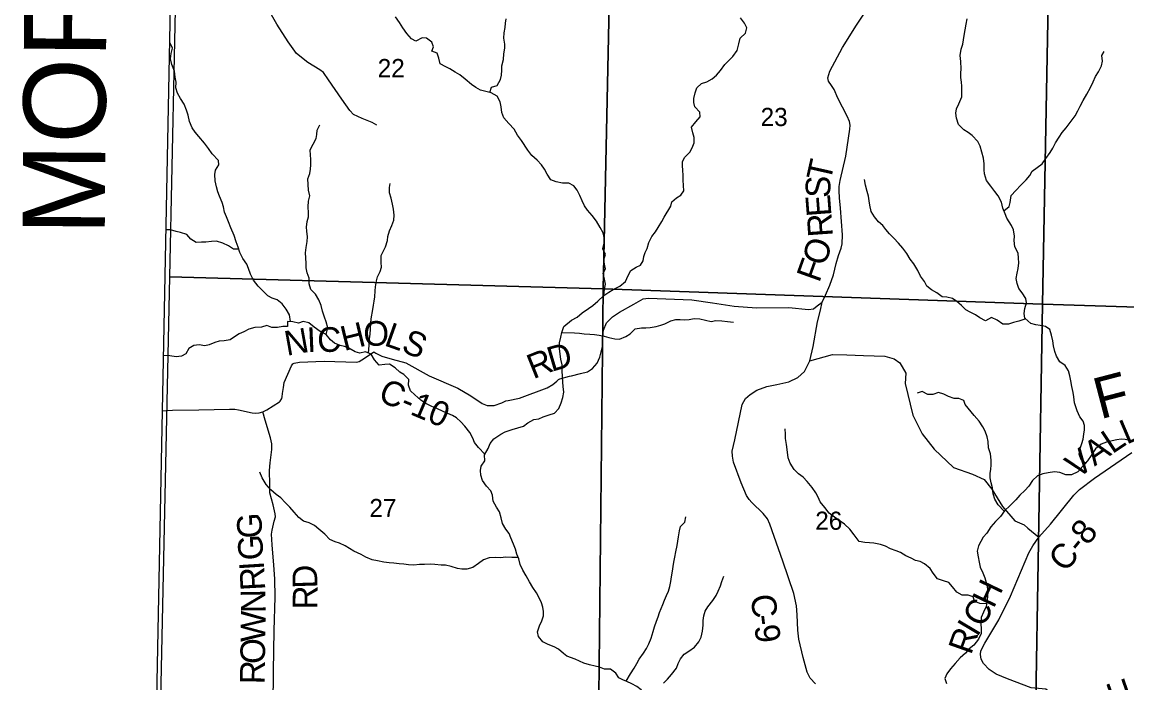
# Model space of a CAD drawing. Extents: x 2043100 to 2470832, y 443715 to 810583.
# Drawn here: x 2208142 to 2221567, y 613550 to 621579 of the extents above; entities that cross this region are included whole.
import ezdxf

# ---------------------------------------------------------------- set-up
doc = ezdxf.new("R2010")
doc.units = 0
for name, color, linetype in [('GM_X_Adjacent_County', 7, 'Continuous'), ('GM_X_Adjacent_County_Text', 7, 'Continuous'), ('GM_X_County', 7, 'Continuous'), ('GM_X_County_Road', 7, 'Continuous'), ('GM_X_County_Road_Text', 7, 'Continuous'), ('GM_X_Minor_River', 7, 'Continuous'), ('GM_X_Minor_River_Text', 7, 'Continuous'), ('GM_X_Section', 7, 'Continuous'), ('GM_X_Section_Text', 7, 'Continuous'), ('GM_X_Township', 7, 'Continuous'), ('GM_X_Township_Road', 7, 'Continuous'), ('GM_X_Township_Road_Text', 7, 'Continuous'), ('GM_X_Township_ROW', 7, 'Continuous')]:
    doc.layers.add(name, color=color, linetype=linetype)

msp = doc.modelspace()

# ---------------------------------------------------------------- linework, layer by layer
at = {"layer": 'GM_X_Adjacent_County'}
msp.add_lwpolyline([(2223684, 607391), (2220321, 607518), (2214957, 607660), (2214092, 607686), (2210942, 607782), (2209669, 607821), (2209718, 610272), (2209848, 616857), (2209978, 623419), (2210251, 634591)], dxfattribs=at)
at = {"layer": 'GM_X_County'}
msp.add_lwpolyline([(2223684, 607391), (2220321, 607518), (2214957, 607660), (2214092, 607686), (2210942, 607782), (2209669, 607821), (2209718, 610272), (2209848, 616857), (2209978, 623419), (2210251, 634591)], dxfattribs=at)
at = {"layer": 'GM_X_County_Road'}
for points in [[(2217783, 613538), (2217720, 613609), (2217681, 613682), (2217631, 613857), (2217582, 614082), (2217569, 614192), (2217562, 614377), (2217553, 614487), (2217519, 614634), (2217384, 615028), (2217227, 615479), (2217200, 615544), (2217145, 615607), (2217008, 615743), (2216977, 615779), (2216945, 615826), (2216879, 615981), (2216788, 616232), (2216775, 616305), (2216770, 616367), (2216802, 616503), (2216893, 616931), (2216934, 617004), (2216989, 617056), (2217070, 617107), (2217190, 617151), (2217311, 617174), (2217457, 617208), (2217570, 617261), (2217651, 617332), (2217715, 617463), (2217753, 617639), (2217809, 617935), (2217845, 618077), (2217864, 618177), (2217905, 618263), (2217958, 618382), (2218000, 618508), (2218034, 618646), (2218063, 618744), (2218094, 618832), (2218105, 618886), (2218110, 618994), (2218088, 619317), (2218076, 619445), (2218069, 619529), (2218070, 619583), (2218083, 619653), (2218152, 619951), (2218201, 620279), (2218203, 620327), (2218196, 620373), (2218169, 620438), (2218055, 620654), (2218009, 620760), (2217979, 620809), (2217942, 620862), (2217932, 620902), (2217957, 620982), (2218109, 621272), (2218279, 621543), (2218834, 622377)], [(2214793, 617276), (2214817, 617282), (2214927, 617310), (2215011, 617331), (2215073, 617369), (2215130, 617434), (2215161, 617508), (2215193, 617636), (2215196, 617752), (2215207, 617834), (2215245, 617924), (2215316, 617997), (2215400, 618056), (2215574, 618150), (2215687, 618215), (2215753, 618226), (2216281, 618203), (2216531, 618168), (2216794, 618126), (2217066, 618109), (2217459, 618112), (2217697, 618087), (2217759, 618094), (2217805, 618130), (2217864, 618177)], [(2209848, 616857), (2209970, 616863), (2210290, 616866), (2210662, 616874), (2210726, 616875), (2210770, 616869), (2210937, 616833), (2210979, 616829), (2211021, 616830), (2211066, 616844), (2211114, 616867), (2211271, 616966), (2211279, 616974), (2211299, 617005), (2211301, 617025), (2211308, 617067), (2211317, 617141), (2211327, 617201), (2211416, 617403), (2211432, 617427), (2211448, 617436), (2211512, 617448), (2211812, 617461), (2212204, 617448), (2212238, 617456), (2212304, 617495), (2212417, 617572), (2212439, 617556), (2212513, 617521), (2212640, 617482), (2212804, 617438), (2213090, 617279), (2213436, 617131), (2213593, 617039), (2213734, 616946), (2213793, 616921), (2213877, 616922), (2213972, 616951), (2214018, 616977), (2214050, 616982), (2214186, 617009), (2214521, 617135), (2214590, 617177), (2214640, 617218), (2214659, 617236), (2214677, 617246), (2214793, 617276)], [(2220795, 613190), (2220743, 613286), (2220694, 613369), (2220652, 613416), (2220583, 613474), (2220403, 613490), (2220115, 613598), (2219978, 613655), (2219893, 613713), (2219824, 613785), (2219797, 613838), (2219786, 613896), (2219792, 613940), (2219841, 614031), (2220009, 614316), (2220151, 614603), (2220377, 615129), (2220422, 615214), (2220495, 615322), (2220639, 615478), (2220922, 615829), (2220989, 615900), (2221175, 616039), (2221627, 616348)]]:
    msp.add_lwpolyline(points, dxfattribs=at)
at = {"layer": 'GM_X_Minor_River'}
for points in [[(2214707, 619623), (2214633, 619637), (2214567, 619664), (2214522, 619730), (2214488, 619794), (2214452, 619846), (2214400, 619902), (2214336, 619959), (2214288, 620023), (2214211, 620139), (2214163, 620207), (2214121, 620277), (2214057, 620346), (2213996, 620416), (2213972, 620480), (2213964, 620548), (2213952, 620610), (2213914, 620680), (2213841, 620718), (2213778, 620735), (2213712, 620753), (2213657, 620785), (2213603, 620819), (2213525, 620884), (2213459, 620938), (2213403, 620972), (2213339, 621013), (2213289, 621035), (2213221, 621073), (2213207, 621141), (2213185, 621201), (2213119, 621225), (2213140, 621277), (2213122, 621337), (2213054, 621384), (2213002, 621386), (2212928, 621348), (2212872, 621377), (2212816, 621441), (2212768, 621509), (2212726, 621575), (2212678, 621643)], [(2213825, 620722), (2213845, 620790), (2213913, 620808), (2213955, 620880), (2213968, 620934), (2213972, 620994), (2213972, 621046), (2213990, 621126), (2213997, 621195), (2214009, 621263), (2214007, 621313), (2213997, 621383), (2214000, 621447), (2214010, 621513), (2214016, 621567), (2214024, 621617)], [(2214724, 617882), (2214818, 617959), (2214887, 617995), (2214949, 618048), (2215024, 618101), (2215076, 618137), (2215136, 618190), (2215209, 618255), (2215273, 618299), (2215324, 618328), (2215406, 618370), (2215473, 618429), (2215507, 618499), (2215540, 618560), (2215604, 618600), (2215655, 618627), (2215689, 618677), (2215696, 618729), (2215712, 618779), (2215737, 618830), (2215757, 618900), (2215796, 618974), (2215840, 619029), (2215871, 619083), (2215914, 619158), (2215944, 619208), (2216023, 619341), (2216036, 619395), (2216094, 619443), (2216145, 619478), (2216181, 619530), (2216180, 619594), (2216176, 619660), (2216173, 619716), (2216171, 619780), (2216166, 619834), (2216166, 619887), (2216193, 619937), (2216257, 619999), (2216286, 620050), (2216310, 620114), (2216307, 620178), (2216293, 620232), (2216278, 620304), (2216327, 620366), (2216383, 620429), (2216376, 620485), (2216316, 620550), (2216303, 620602), (2216305, 620652), (2216322, 620721), (2216340, 620779), (2216397, 620833), (2216461, 620854), (2216529, 620889), (2216580, 620933), (2216630, 620992), (2216683, 621062), (2216731, 621113), (2216780, 621163), (2216829, 621234), (2216853, 621314), (2216868, 621384), (2216931, 621443), (2216949, 621511), (2216920, 621567), (2216872, 621632)], [(2221064, 616221), (2221010, 616262), (2220988, 616330), (2220997, 616396), (2221020, 616460), (2221036, 616511), (2221045, 616571), (2221053, 616625), (2221051, 616677), (2221034, 616729), (2220996, 616783), (2220961, 616854), (2220930, 616952), (2220920, 617026), (2220915, 617078), (2220898, 617152), (2220886, 617222), (2220873, 617282), (2220857, 617340), (2220818, 617408), (2220750, 617451), (2220711, 617521), (2220691, 617577), (2220674, 617645), (2220668, 617707), (2220649, 617777), (2220629, 617845), (2220576, 617880), (2220514, 617894), (2220462, 617899), (2220400, 617915), (2220328, 617980), (2220319, 618040), (2220328, 618098), (2220348, 618167), (2220339, 618219), (2220293, 618288), (2220252, 618342), (2220232, 618402), (2220223, 618462), (2220233, 618530), (2220246, 618586), (2220252, 618654), (2220251, 618710), (2220245, 618770), (2220206, 618848), (2220197, 618924), (2220201, 618976), (2220188, 619054), (2220164, 619106), (2220109, 619196), (2220087, 619248), (2220060, 619317), (2220045, 619393), (2220001, 619469), (2219960, 619521), (2219912, 619586), (2219859, 619656), (2219836, 619734), (2219832, 619786), (2219833, 619858), (2219825, 619924), (2219806, 620000), (2219783, 620070), (2219755, 620130), (2219686, 620201), (2219636, 620237), (2219584, 620270), (2219521, 620336), (2219495, 620412), (2219488, 620474), (2219498, 620526), (2219525, 620588), (2219560, 620671), (2219562, 620733), (2219559, 620801), (2219557, 620851), (2219548, 620907), (2219548, 620957), (2219553, 621011), (2219549, 621101), (2219542, 621173), (2219553, 621249), (2219573, 621313), (2219582, 621363), (2219590, 621415), (2219612, 621556), (2219626, 621618)], [(2211404, 617941), (2211390, 618023), (2211352, 618089), (2211301, 618157), (2211241, 618204), (2211179, 618226), (2211129, 618252), (2211057, 618320), (2211011, 618371), (2210955, 618445), (2210918, 618515), (2210892, 618587), (2210872, 618639), (2210826, 618705), (2210788, 618779), (2210767, 618845), (2210745, 618909), (2210717, 618988), (2210679, 619080), (2210650, 619152), (2210624, 619214), (2210602, 619268), (2210590, 619336), (2210572, 619388), (2210539, 619466), (2210521, 619518), (2210505, 619578), (2210489, 619650), (2210482, 619726), (2210492, 619780), (2210532, 619844), (2210528, 619896), (2210451, 619980), (2210407, 620044), (2210357, 620109), (2210291, 620189), (2210245, 620241), (2210207, 620293), (2210176, 620371), (2210160, 620447), (2210140, 620509), (2210110, 620583), (2210067, 620650), (2210031, 620714), (2210011, 620782), (2210015, 620850), (2210000, 620912), (2209994, 620982), (2209960, 621062), (2209944, 621131), (2209955, 621198), (2209969, 621262), (2209941, 621324)], [(2220072, 619287), (2220138, 619338), (2220147, 619388), (2220162, 619473), (2220218, 619531), (2220277, 619596), (2220343, 619664), (2220388, 619715), (2220414, 619767), (2220477, 619812), (2220539, 619856), (2220580, 619923), (2220633, 619995), (2220667, 620049), (2220698, 620112), (2220742, 620180), (2220781, 620237), (2220829, 620295), (2220890, 620376), (2220939, 620440), (2220971, 620500), (2220998, 620559), (2221034, 620627), (2221079, 620704), (2221124, 620786), (2221156, 620854), (2221187, 620919), (2221220, 620973), (2221258, 621049), (2221269, 621104), (2221263, 621172), (2221290, 621222)], [(2211838, 617785), (2211858, 617865), (2211835, 617937), (2211815, 617995), (2211793, 618065), (2211777, 618137), (2211748, 618205), (2211708, 618273), (2211650, 618330), (2211632, 618398), (2211630, 618466), (2211605, 618534), (2211595, 618594), (2211595, 618644), (2211589, 618716), (2211586, 618774), (2211594, 618840), (2211604, 618912), (2211610, 618969), (2211603, 619037), (2211597, 619089), (2211605, 619155), (2211621, 619213), (2211624, 619263), (2211616, 619335), (2211620, 619403), (2211640, 619469), (2211621, 619535), (2211617, 619605), (2211615, 619675), (2211639, 619739), (2211648, 619793), (2211652, 619843), (2211650, 619913), (2211648, 619963), (2211643, 620027), (2211715, 620164), (2211725, 620214), (2211728, 620264), (2211758, 620332)], [(2212353, 617556), (2212360, 617651), (2212363, 617731), (2212371, 617787), (2212375, 617849), (2212379, 617921), (2212382, 617975), (2212404, 618086), (2212412, 618138), (2212420, 618188), (2212427, 618240), (2212433, 618314), (2212437, 618364), (2212447, 618434), (2212460, 618484), (2212494, 618548), (2212508, 618600), (2212504, 618660), (2212505, 618742), (2212529, 618793), (2212559, 618849), (2212580, 618925), (2212588, 618975), (2212608, 619043), (2212636, 619107), (2212657, 619173), (2212663, 619235), (2212655, 619305), (2212641, 619367), (2212626, 619441), (2212608, 619505), (2212608, 619569), (2212614, 619619)], [(2215210, 618255), (2215218, 618333), (2215230, 618395), (2215219, 618457), (2215203, 618527), (2215230, 618581), (2215218, 618639), (2215209, 618693), (2215229, 618755), (2215200, 618823), (2215215, 618893), (2215219, 618947), (2215202, 619017), (2215166, 619083), (2215121, 619161), (2215068, 619230), (2215014, 619292), (2214975, 619346), (2214947, 619408), (2214920, 619471), (2214886, 619537), (2214847, 619589), (2214785, 619624), (2214707, 619623)], [(2220337, 617972), (2220252, 617944), (2220188, 617927), (2220128, 617908), (2220058, 617908), (2219990, 617959), (2219922, 617989), (2219848, 617948), (2219780, 617984), (2219728, 618021), (2219661, 618055), (2219611, 618082), (2219555, 618136), (2219502, 618185), (2219446, 618221), (2219380, 618238), (2219324, 618240), (2219256, 618291), (2219191, 618327), (2219137, 618372), (2219107, 618426), (2219060, 618490), (2219027, 618562), (2218977, 618641), (2218932, 618697), (2218892, 618769), (2218843, 618832), (2218791, 618892), (2218734, 618954), (2218682, 619005), (2218639, 619057), (2218599, 619109), (2218548, 619152), (2218498, 619212), (2218461, 619278), (2218443, 619354), (2218434, 619408), (2218428, 619464), (2218411, 619522), (2218391, 619597), (2218380, 619665)], [(2210775, 618821), (2210712, 618822), (2210648, 618862), (2210581, 618894), (2210504, 618917), (2210444, 618915), (2210374, 618907), (2210322, 618905), (2210258, 618902), (2210192, 618940), (2210144, 618998), (2210066, 619022), (2210012, 619035), (2209946, 619053), (2209896, 619054)], [(2214702, 617806), (2214855, 617803), (2214915, 617799), (2214973, 617792), (2215039, 617789), (2215099, 617785), (2215155, 617773), (2215215, 617764), (2215271, 617748), (2215344, 617729), (2215401, 617728), (2215479, 617758), (2215531, 617791), (2215590, 617853), (2215668, 617864), (2215720, 617866), (2215774, 617869), (2215848, 617882), (2215902, 617896), (2215953, 617913), (2216025, 617951), (2216087, 617966), (2216139, 617966), (2216191, 617963), (2216247, 617967), (2216307, 617976), (2216379, 617972), (2216445, 617957), (2216515, 617941), (2216571, 617952), (2216643, 617949), (2216715, 617941), (2216785, 617932)], [(2213766, 616331), (2213689, 616408), (2213640, 616470), (2213618, 616524), (2213584, 616594), (2213522, 616670), (2213472, 616721), (2213422, 616769), (2213372, 616797), (2213314, 616825), (2213260, 616847), (2213180, 616882), (2213122, 616908), (2213047, 616944), (2212985, 616985), (2212913, 617049), (2212861, 617099), (2212837, 617169), (2212841, 617237), (2212781, 617297), (2212730, 617325), (2212676, 617378), (2212606, 617422), (2212550, 617418), (2212482, 617409), (2212422, 617475), (2212384, 617545), (2212314, 617571), (2212244, 617558), (2212190, 617574), (2212114, 617616), (2212060, 617638), (2212006, 617649), (2211938, 617679), (2211888, 617717), (2211838, 617785), (2211764, 617820), (2211690, 617872), (2211626, 617926), (2211558, 617942), (2211502, 617921), (2211432, 617939), (2211368, 617943), (2211366, 617879), (2211312, 617882), (2211247, 617870), (2211175, 617868), (2211117, 617892), (2211051, 617873), (2210971, 617867), (2210897, 617847), (2210835, 617814), (2210778, 617790), (2210724, 617756), (2210670, 617719), (2210598, 617705), (2210538, 617703), (2210484, 617687), (2210415, 617658), (2210363, 617644), (2210293, 617656), (2210229, 617651), (2210167, 617611), (2210133, 617549), (2210080, 617519), (2210012, 617512), (2209938, 617524), (2209866, 617528)], [(2214763, 613873), (2214719, 613905), (2214659, 613959), (2214609, 613986), (2214535, 614018), (2214471, 614050), (2214415, 614112), (2214406, 614170), (2214428, 614242), (2214458, 614302), (2214478, 614366), (2214479, 614416), (2214469, 614468), (2214453, 614522), (2214425, 614584), (2214393, 614642), (2214350, 614710), (2214308, 614776), (2214268, 614852), (2214228, 614921), (2214193, 614987), (2214177, 615057), (2214155, 615115), (2214139, 615173), (2214113, 615237), (2214080, 615311), (2214060, 615363), (2214020, 615419), (2213980, 615485), (2213964, 615557), (2213941, 615627), (2213907, 615683), (2213867, 615756), (2213859, 615831), (2213838, 615884), (2213784, 615942), (2213738, 616010), (2213718, 616072), (2213714, 616132), (2213721, 616182), (2213763, 616250), (2213761, 616322), (2213807, 616397), (2213830, 616457), (2213874, 616517), (2213960, 616574), (2214011, 616600), (2214095, 616628), (2214165, 616647), (2214235, 616671), (2214289, 616709), (2214360, 616750), (2214420, 616760), (2214472, 616784), (2214546, 616806), (2214610, 616829), (2214663, 616885), (2214691, 616951), (2214713, 617019), (2214724, 617083), (2214716, 617153), (2214714, 617203), (2214710, 617271), (2214705, 617342), (2214703, 617414), (2214689, 617482), (2214681, 617546), (2214672, 617614), (2214672, 617682), (2214690, 617750), (2214702, 617806), (2214724, 617882)], [(2220077, 615635), (2220004, 615713), (2219963, 615783), (2219943, 615848), (2219934, 615920), (2219918, 615982), (2219907, 616042), (2219905, 616094), (2219912, 616145), (2219916, 616195), (2219919, 616257), (2219910, 616335), (2219886, 616407), (2219879, 616481), (2219869, 616541), (2219844, 616610), (2219818, 616662), (2219773, 616730), (2219712, 616800), (2219601, 616931), (2219587, 616983), (2219523, 617004), (2219467, 617004), (2219397, 617029), (2219344, 617057), (2219276, 617080), (2219209, 617056), (2219149, 617055), (2219080, 617090), (2219019, 617070)], [(2219863, 614509), (2219779, 614513), (2219716, 614543), (2219700, 614595), (2219638, 614614), (2219564, 614614), (2219502, 614653), (2219447, 614715), (2219405, 614768), (2219339, 614788), (2219266, 614813), (2219212, 614885), (2219175, 614939), (2219109, 614996), (2219055, 615024), (2218999, 615037), (2218946, 615065), (2218880, 615094), (2218816, 615134), (2218762, 615153), (2218696, 615179), (2218635, 615212), (2218573, 615232), (2218493, 615247), (2218437, 615253), (2218381, 615256), (2218313, 615268), (2218252, 615347), (2218202, 615419), (2218137, 615480), (2218083, 615514), (2218015, 615563), (2217950, 615613), (2217896, 615679), (2217841, 615750), (2217815, 615806), (2217788, 615860), (2217744, 615924), (2217683, 615997), (2217633, 616051), (2217578, 616088), (2217524, 616144), (2217477, 616218), (2217451, 616283), (2217442, 616353), (2217431, 616445), (2217419, 616519), (2217418, 616570), (2217414, 616638)], [(2221608, 616494), (2221546, 616507), (2221496, 616513), (2221444, 616504), (2221388, 616490), (2221320, 616475), (2221256, 616450), (2221185, 616392), (2221132, 616313), (2221086, 616247), (2221033, 616184), (2220972, 616116), (2220892, 616077), (2220826, 616076), (2220752, 616106), (2220686, 616113), (2220612, 616104), (2220544, 616092), (2220480, 616067), (2220421, 616009), (2220374, 615940), (2220326, 615886), (2220267, 615831), (2220219, 615775), (2220148, 615704), (2220080, 615639), (2220029, 615573), (2219970, 615510), (2219912, 615444), (2219865, 615371), (2219821, 615321), (2219790, 615268), (2219764, 615216), (2219747, 615152), (2219758, 615080), (2219770, 615016), (2219785, 614956), (2219815, 614888), (2219842, 614826), (2219856, 614770), (2219869, 614718), (2219875, 614660), (2219874, 614598), (2219866, 614526), (2219857, 614476), (2219824, 614408), (2219794, 614343), (2219791, 614271), (2219795, 614201), (2219796, 614149), (2219763, 614079), (2219705, 614010), (2219652, 613964), (2219606, 613909), (2219541, 613854), (2219479, 613784), (2219422, 613719), (2219378, 613661), (2219353, 613605), (2219374, 613543)], [(2214171, 615073), (2214091, 615073), (2214017, 615077), (2213960, 615070), (2213890, 615074), (2213818, 615068), (2213748, 615043), (2213688, 615001), (2213620, 614951), (2213547, 614930), (2213485, 614930), (2213431, 614940), (2213355, 614962), (2213287, 614979), (2213233, 614981), (2213157, 614987), (2213103, 614992), (2213033, 614990), (2212971, 614988), (2212903, 614980), (2212838, 614985), (2212780, 614993), (2212722, 614997), (2212658, 615004), (2212604, 615008), (2212536, 615016), (2212462, 615034), (2212394, 615047), (2212320, 615079), (2212260, 615111), (2212174, 615152), (2212122, 615182), (2212066, 615214), (2212000, 615248), (2211948, 615263), (2211882, 615293), (2211820, 615357), (2211749, 615417), (2211695, 615462), (2211631, 615494), (2211563, 615514), (2211503, 615558), (2211447, 615625), (2211395, 615683), (2211339, 615741), (2211287, 615797), (2211229, 615839), (2211166, 615896), (2211108, 615962), (2211060, 616042), (2211030, 616112)], [(2215483, 613569), (2215535, 613660), (2215579, 613728), (2215610, 613784), (2215640, 613839), (2215693, 613909), (2215731, 613968), (2215758, 614026), (2215787, 614094), (2215811, 614175), (2215828, 614231), (2215849, 614299), (2215869, 614353), (2215887, 614404), (2215906, 614454), (2215926, 614504), (2215949, 614556), (2215973, 614613), (2215996, 614665), (2216012, 614721), (2216023, 614783), (2216033, 614837), (2216044, 614906), (2216053, 614962), (2216061, 615018), (2216074, 615078), (2216086, 615144), (2216101, 615220), (2216109, 615273), (2216118, 615325), (2216130, 615399), (2216143, 615451), (2216193, 615502), (2216208, 615568)], [(2215936, 613545), (2215986, 613595), (2216035, 613650), (2216094, 613727), (2216114, 613785), (2216141, 613841), (2216187, 613898), (2216244, 613934), (2216312, 613985), (2216367, 614047), (2216395, 614104), (2216410, 614180), (2216416, 614250), (2216419, 614306), (2216424, 614364), (2216442, 614420), (2216475, 614473), (2216537, 614549), (2216576, 614610), (2216600, 614664), (2216627, 614730), (2216645, 614783), (2216670, 614847)], [(2215845, 612980), (2215868, 613058), (2215868, 613134), (2215845, 613188), (2215795, 613263), (2215762, 613317), (2215722, 613389), (2215665, 613467), (2215611, 613506), (2215550, 613540), (2215492, 613565), (2215442, 613585), (2215392, 613612), (2215357, 613666), (2215293, 613718), (2215219, 613717), (2215159, 613742), (2215107, 613752), (2215035, 613771), (2214969, 613791), (2214916, 613814), (2214862, 613840), (2214763, 613873)]]:
    msp.add_lwpolyline(points, dxfattribs=at)
at = {"layer": 'GM_X_Section'}
for points in [[(2210052, 623833), (2215318, 623697), (2215204, 618338), (2209936, 618484)], [(2215318, 623697), (2220642, 623531), (2220542, 618152), (2215204, 618338)], [(2226008, 623368), (2226000, 623146), (2225918, 618136), (2225918, 617981), (2220542, 618152), (2220642, 623531)], [(2215204, 618338), (2215147, 613006), (2209825, 613158), (2209936, 618484)], [(2215204, 618338), (2220542, 618152), (2220453, 612855), (2215147, 613006)], [(2225918, 617981), (2225830, 612699), (2220453, 612855), (2220542, 618152)]]:
    msp.add_lwpolyline(points, close=True, dxfattribs=at)
at = {"layer": 'GM_X_Township'}
msp.add_lwpolyline([(2223684, 607391), (2220321, 607518), (2214957, 607660), (2214092, 607686), (2210942, 607782), (2209669, 607821), (2209718, 610272), (2209848, 616857), (2209978, 623419), (2210251, 634591)], dxfattribs=at)
at = {"layer": 'GM_X_Township_Road'}
for points in [[(2217715, 617463), (2217991, 617540), (2218162, 617535), (2218162, 617535)], [(2211193, 613273), (2211198, 613694), (2211206, 614188), (2211218, 614593), (2211211, 614813), (2211201, 614982), (2211181, 615228), (2211173, 615356), (2211179, 615406), (2211205, 615514), (2211221, 615568), (2211218, 615602), (2211191, 615713), (2211154, 615861), (2211152, 615959), (2211150, 616132), (2211155, 616222), (2211176, 616384), (2211175, 616454), (2211160, 616528), (2211094, 616743), (2211066, 616844)]]:
    msp.add_lwpolyline(points, dxfattribs=at)
at = {"layer": 'GM_X_Township_ROW'}
for points in [[(2212454, 620327), (2212397, 620358), (2212275, 620407), (2212170, 620457), (2212126, 620507), (2212028, 620642), (2211867, 620878), (2211806, 620967), (2211758, 621000), (2211613, 621089), (2211478, 621199), (2211374, 621340), (2211237, 621554), (2211072, 621844)], [(2218162, 617535), (2218365, 617529), (2218626, 617518), (2218738, 617489), (2218808, 617439), (2218881, 617314), (2218874, 617189), (2218965, 616801), (2219080, 616576), (2219226, 616390), (2219459, 616169), (2219692, 616085), (2219831, 616023), (2219926, 615904), (2220055, 615694), (2220204, 615517), (2220319, 615472), (2220365, 615430), (2220495, 615322)]]:
    msp.add_lwpolyline(points, dxfattribs=at)

# ---------------------------------------------------------------- texts
at = {"layer": 'GM_X_Adjacent_County_Text'}
msp.add_text('MORGAN COUNTY', height=1000, rotation=89.5749, dxfattribs=at).set_placement((2209146, 618986))
at = {"layer": 'GM_X_County_Road_Text'}
for s, rotation, p in [('T', 77.3317, (2217963, 619629)), ('S', 88.8928, (2217961, 619442)), ('E', 94.3458, (2217978, 619226)), ('R', 94.0238, (2217995, 618978)), ('O', 71.9666, (2217898, 618603)), ('F', 70.2998, (2217827, 618403)), ('N', 10.1511, (2211358, 617523)), ('I', 2.4441, (2211608, 617568)), ('C', 359.6604, (2211727, 617573)), ('H', 13.8605, (2212054, 617581)), ('O', 1.6286, (2212293, 617642)), ('L', 340.4768, (2212529, 617654)), ('S', 337.8483, (2212737, 617581)), ('R', 21.9101, (2214353, 617238)), ('D', 16.5408, (2214575, 617328)), ('C-10', 337.1177, (2212454, 616983)), ('L', 23, (2221563, 616444)), ('L', 33.8446, (2221389, 616326)), ('A', 34.562, (2221173, 616177)), ('V', 36.2572, (2220962, 616022)), ('C-8', 50.7114, (2220821, 614881)), ('H', 64.4278, (2219947, 614445)), ('C', 276.8191, (2216994, 614611)), ('C', 60.2678, (2219814, 614210)), ('-', 276.9332, (2217024, 614366)), ('9', 277.3616, (2217039, 614241)), ('R', 70.5097, (2219672, 613881)), ('I', 59.2491, (2219748, 614099)), ('U', 19.1895, (2221388, 613235))]:
    msp.add_text(s, height=300, rotation=rotation, dxfattribs=at).set_placement(p)
at = {"layer": 'GM_X_Minor_River_Text'}
msp.add_text('F', height=500, rotation=14.6553, dxfattribs=at).set_placement((2221241, 616751))
at = {"layer": 'GM_X_Section_Text'}
for s, p in [('22', (2212463, 620910)), ('23', (2217116, 620316)), ('27', (2212362, 615564)), ('26', (2217780, 615410))]:
    msp.add_text(s, height=220.8, rotation=0, dxfattribs=at).set_placement(p)
at = {"layer": 'GM_X_Township_Road_Text'}
for s, rotation, p in [('G', 92.3612, (2211061, 615311)), ('G', 93.4007, (2211076, 615049)), ('I', 93.6459, (2211084, 614926)), ('R', 93.1592, (2211098, 614678)), ('D', 91.8524, (2211732, 614701)), ('N', 90.7058, (2211102, 614400)), ('R', 89.8048, (2211731, 614443)), ('W', 89.0914, (2211096, 614043)), ('O', 89.0409, (2211092, 613778)), ('R', 89.0398, (2211088, 613532))]:
    msp.add_text(s, height=300, rotation=rotation, dxfattribs=at).set_placement(p)

doc.saveas('drawing.dxf')
